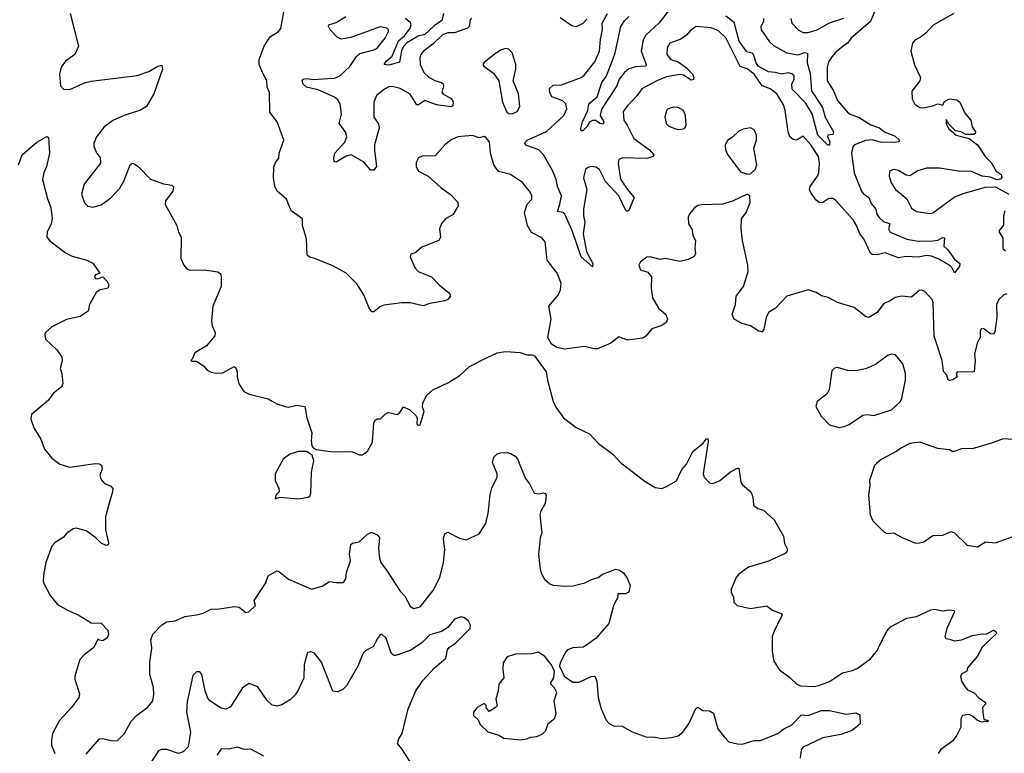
# Model space of a CAD drawing. Extents: x 1921360 to 2014538, y 768294 to 907744.
# Tile 336 of 412: x 1929410 to 1935399, y 897775 to 902237. Entities that reach past the tile are written whole.
import ezdxf

# ---------------------------------------------------------------- set-up
doc = ezdxf.new("R2010")
doc.units = 0

msp = doc.modelspace()

# ---------------------------------------------------------------- linework, layer by layer
at = {"layer": '0CON10XD'}
for points in [[(1933385, 902326.9), (1933296.8, 902215), (1933218, 902142), (1933201.8, 902115), (1933190.2, 902045), (1933220.5, 901965), (1933218, 901955), (1933155, 901949.7), (1933115, 901937.2), (1933087.9, 901915), (1933055.5, 901875), (1933041.8, 901835), (1932947.8, 901692.2), (1932941.1, 901655), (1932962.3, 901615), (1932958.5, 901601.5), (1932938.1, 901605), (1932915, 901623.6), (1932895, 901624.5), (1932875.4, 901614.6), (1932862, 901588), (1932835, 901561.9), (1932825, 901560.8), (1932822.9, 901575), (1932833.5, 901615), (1932865, 901684.2), (1932871.5, 901725), (1932921.6, 901768.4), (1932950.3, 901855), (1932977.9, 901892.1), (1933012.1, 901977.9), (1933032.4, 902035), (1933067.1, 902195), (1933089.4, 902230.6), (1933114.2, 902255.8)], [(1929718, 902275), (1929768.1, 902075), (1929745.6, 902024.4), (1929688, 901985), (1929661.4, 901948.6), (1929653.1, 901905), (1929657.5, 901835), (1929676.7, 901815), (1929715, 901811.4), (1929805, 901851.9), (1929845, 901863.3), (1930125, 901897.5), (1930195, 901921.2), (1930250, 901955), (1930275, 901960), (1930278.6, 901935), (1930226, 901785), (1930180.8, 901709.2), (1930144.3, 901685.7), (1930045.6, 901654.4), (1929980, 901625), (1929924, 901585), (1929876.2, 901525), (1929861.2, 901485), (1929861.2, 901465), (1929877.3, 901427.3), (1929899.5, 901399.5), (1929901.2, 901365), (1929802.4, 901237.6), (1929785.8, 901175), (1929805, 901123.3), (1929825, 901102), (1929855, 901096.2), (1929905, 901110.6), (1929965, 901154.2), (1930018.3, 901211.7), (1930044.3, 901255.7), (1930081.2, 901355), (1930095, 901363.8), (1930105, 901363.3), (1930132.7, 901342.7), (1930205, 901266.2), (1930285, 901238), (1930335, 901231.2), (1930345, 901220), (1930341.2, 901195), (1930296.7, 901135), (1930293.9, 901113.9), (1930366, 900985), (1930376, 900945), (1930392, 900915), (1930390, 900785), (1930408.8, 900745), (1930425, 900723.8), (1930445, 900714), (1930535, 900716.2), (1930615, 900703.8), (1930630.5, 900690.5), (1930635.8, 900675.8), (1930635.7, 900614.3), (1930583.8, 900495), (1930576.7, 900405), (1930580, 900375), (1930598.8, 900335), (1930596.7, 900315), (1930545.9, 900254.1), (1930475, 900210), (1930458.3, 900171.7), (1930450, 900165), (1930455, 900160), (1930485, 900160), (1930529.3, 900129.3), (1930550, 900105), (1930575, 900092.5), (1930605, 900087.5), (1930645, 900090), (1930715, 900127.5), (1930725, 900120), (1930733.3, 900095), (1930732, 900065), (1930742.3, 900022.3), (1930772.5, 899975), (1930805, 899958.8), (1930921.7, 899931.7), (1930945, 899917.5), (1930975, 899900), (1931025, 899883.8), (1931045, 899881.2), (1931095, 899892), (1931144, 899884), (1931156, 899815), (1931186.2, 899725), (1931183.8, 899675), (1931187.5, 899645), (1931195, 899632.5), (1931213.6, 899623.6), (1931315, 899608.8), (1931430.7, 899610.7), (1931475, 899590), (1931495, 899590), (1931525, 899613.3), (1931555, 899667.5), (1931564.2, 899785), (1931575, 899803.3), (1931585, 899810), (1931605, 899810), (1931632.2, 899837.8), (1931651.7, 899848.3), (1931705, 899835.6), (1931722.4, 899847.6), (1931745, 899883.3), (1931782.5, 899865), (1931819.3, 899829.3), (1931827.5, 899815), (1931825, 899780), (1931835, 899770), (1931845, 899772.5), (1931870, 899855), (1931860.7, 899880.7), (1931861.2, 899905), (1931885, 899951.2), (1931923.8, 899985), (1932015, 900027.5), (1932086.6, 900073.4), (1932145, 900128), (1932249.4, 900180.6), (1932315, 900210.8), (1932365, 900220), (1932455, 900212.9), (1932495, 900198), (1932525, 900198), (1932541.7, 900191.7), (1932612.9, 900095), (1932620, 900045), (1932654.2, 899915), (1932670.3, 899880.3), (1932716.7, 899815), (1932795, 899756.7), (1932875, 899718.8), (1932930.3, 899660.3), (1933016.7, 899595), (1933065, 899544), (1933215, 899428.8), (1933275, 899392.5), (1933315, 899386.7), (1933345, 899397.5), (1933405, 899433.3), (1933437.9, 899502.1), (1933466.2, 899533.8), (1933505, 899610), (1933568, 899662), (1933585, 899686.7), (1933595, 899690), (1933598.3, 899671.7), (1933566.2, 899475), (1933573.3, 899455), (1933605, 899420), (1933625, 899416.2), (1933666.6, 899433.4), (1933733, 899487), (1933775, 899510), (1933785, 899510), (1933796, 899425), (1933807.3, 899407.3), (1933856.2, 899365), (1933868.8, 899335), (1933873.9, 899283.9), (1933900, 899265), (1933935, 899253.8), (1933998.9, 899195), (1934056.3, 899096.3), (1934062.2, 899052.2), (1934080, 899015), (1934073.6, 898996.4), (1934065, 898990), (1933965, 898944), (1933842.4, 898907.6), (1933783.8, 898865), (1933768.8, 898845), (1933737, 898773), (1933737.5, 898755), (1933752.5, 898725), (1933753.3, 898695), (1933774.1, 898674.1), (1933855, 898656.2), (1933955, 898673.3), (1933985, 898648.8), (1934008.8, 898638.8), (1934042.5, 898625), (1934047.5, 898615), (1934000, 898525), (1933986.7, 898485), (1933986.7, 898395), (1933996.1, 898336.1), (1934032.3, 898282.3), (1934095, 898236.7), (1934136.2, 898195), (1934160, 898185), (1934242.1, 898182.1), (1934271.3, 898188.7), (1934335, 898211.4), (1934415, 898264.4), (1934475, 898279.5), (1934510, 898295), (1934585, 898350), (1934621.9, 898395), (1934685, 898518), (1934706.9, 898545), (1934805, 898598.1), (1934865, 898608), (1934951.2, 898648.8), (1934975, 898652), (1935022.4, 898642.4), (1935065, 898648.1), (1935093.3, 898643.3), (1935096.2, 898635), (1935049.2, 898535), (1935036.7, 898485), (1935043.9, 898473.9), (1935065, 898468.8)], [(1931996.2, 901475), (1931935, 901406.2), (1931865, 901408.8), (1931835, 901396.7), (1931821.7, 901368.3), (1931821.7, 901341.7), (1931836.1, 901316.1), (1931895, 901286.2), (1931973.8, 901215), (1932028, 901175), (1932075, 901126.2), (1932077.1, 901105), (1932045, 901050), (1932002.7, 901027.3), (1931975, 900997.5), (1931964, 900965), (1931969.2, 900915), (1931958.8, 900895), (1931855.8, 900854.2), (1931815, 900818.8), (1931790, 900810), (1931784, 900795), (1931816.2, 900725), (1931833.8, 900705), (1931915, 900674), (1931965, 900621.2), (1932025, 900573.3), (1932031.2, 900555), (1932015, 900536.2), (1931995, 900528), (1931905, 900510), (1931865, 900495.8), (1931785, 900514.3), (1931735, 900514.3), (1931625, 900500.8), (1931605, 900492), (1931565, 900460.8), (1931551.2, 900461.2), (1931535, 900483.3), (1931502.7, 900562.7), (1931460.5, 900630.5), (1931395.9, 900695.9), (1931315, 900740.8), (1931205.5, 900785.5), (1931173.1, 900793.1), (1931158.8, 900805), (1931154, 900905), (1931130.8, 900985), (1931130.8, 901025), (1931062, 901075), (1931032.9, 901145), (1930976.2, 901195), (1930961.2, 901225), (1930954, 901275), (1930955, 901340), (1930965, 901367.5), (1930986, 901395), (1930988, 901425), (1931015.8, 901505), (1930975.7, 901615), (1930931.5, 901675), (1930929.2, 901795), (1930915.9, 901825.9), (1930912.5, 901865), (1930888.3, 901911.7), (1930865.8, 901965), (1930866, 901995), (1930896.7, 902075), (1930921.2, 902115), (1930935.8, 902134.2), (1930984.1, 902165.9), (1930997.7, 902182.3), (1931020, 902305)], [(1931987.9, 902275), (1931977.2, 902232.8), (1931930.9, 902199.1), (1931875, 902146.6), (1931833.7, 902136.3), (1931764.3, 902095.7), (1931745.2, 902074.8), (1931732.3, 902047.7), (1931720.8, 901979.2), (1931655, 901960), (1931626.7, 901965), (1931639.5, 901985), (1931675.4, 902015), (1931715, 902108.4), (1931751.1, 902138.9), (1931784, 902185), (1931790.4, 902205), (1931787.8, 902217.8), (1931756, 902245)], [(1934613.3, 902295), (1934584.4, 902225), (1934467.8, 902125), (1934445, 902093.3), (1934419.4, 902075), (1934375, 902040), (1934349.1, 902010.9), (1934329.1, 901980.9), (1934321.5, 901948.5), (1934320.5, 901865), (1934358.1, 901808.1), (1934385, 901746), (1934444.7, 901674.7), (1934462.1, 901662.1), (1934515, 901642.3), (1934587.3, 901597.3), (1934640.2, 901580.2), (1934670, 901555), (1934735, 901527.9), (1934761.9, 901505), (1934755.4, 901494.6), (1934735, 901489.3), (1934645, 901492.8), (1934595, 901506.3), (1934555, 901502.5), (1934487.3, 901475), (1934476.5, 901463.5), (1934468.8, 901425), (1934484.6, 901305), (1934529.2, 901195), (1934540.2, 901180.2), (1934575.6, 901155.6), (1934589.1, 901119.1), (1934618, 901085), (1934623.2, 901055), (1934635.2, 901035.2), (1934665, 901007.2), (1934688.9, 901001.1), (1934702.5, 900995), (1934693.9, 900965), (1934704.6, 900945), (1934805, 900902.8), (1934875, 900889.2), (1934965, 900891.1), (1934994.8, 900895.2), (1935025, 900911.9), (1935035, 900911.2), (1935030.5, 900860.5), (1935055, 900837.7), (1935095, 900780), (1935127.5, 900755), (1935126.2, 900735), (1935095, 900697.5), (1935080.3, 900730.3), (1935069.8, 900739.8), (1935000.7, 900780.8), (1934955, 900799.7), (1934925, 900802.6), (1934875, 900792.5), (1934802.4, 900797.6), (1934755, 900788.8), (1934675, 900820), (1934625, 900807.5), (1934595, 900808), (1934585, 900816), (1934543.6, 900903.6), (1934519.4, 900935), (1934500.3, 900985), (1934479.5, 901019.5), (1934375, 901136.9), (1934355, 901148.8), (1934330.6, 901149.4), (1934295, 901124.2), (1934275, 901123.6), (1934252.1, 901142.1), (1934221.1, 901185), (1934214.8, 901205), (1934217.6, 901222.4), (1934262.7, 901285), (1934270.3, 901305), (1934274.7, 901364.7), (1934268.4, 901405), (1934222.3, 901475), (1934175, 901529.1), (1934135, 901504.5), (1934115, 901508.6), (1934094.4, 901525), (1934083.8, 901555), (1934066.6, 901686.6), (1934055, 901720), (1934015.6, 901785), (1933975, 901817.1), (1933925, 901833.6), (1933877.3, 901905), (1933835, 901938.4), (1933792.4, 901952.4), (1933705, 902125.6), (1933659.5, 902169.5), (1933615, 902187.1), (1933525, 902195.6), (1933489.2, 902170.8), (1933465, 902142.2), (1933430.9, 902119.1), (1933364.4, 902095), (1933348.9, 902065), (1933345.5, 902025.5), (1933370.6, 901995), (1933415, 901981.3), (1933466.2, 901945), (1933502.5, 901905), (1933510, 901885), (1933507.8, 901872.2), (1933495, 901869.4), (1933448.5, 901898.5), (1933425, 901902.6), (1933345, 901888.9), (1933284.3, 901865), (1933193.5, 901816.5), (1933165.4, 901775), (1933106.3, 901713.7), (1933081.3, 901678.7), (1933083.6, 901625), (1933105.3, 901595.3), (1933146.2, 901515), (1933241.1, 901445), (1933266.2, 901415), (1933263.3, 901405), (1933226.7, 901393.3), (1933075, 901397.5), (1933055, 901385.8), (1933050, 901365), (1933065, 901266.2), (1933105, 901205.4), (1933148, 901155), (1933115, 901076.7), (1933105, 901071.2), (1933095, 901080), (1933054.7, 901165), (1932972.2, 901252.2), (1932935.7, 901325.7), (1932915, 901340), (1932885.6, 901344.4), (1932865, 901338.6), (1932852.2, 901325), (1932839.1, 901275), (1932860.4, 901205), (1932840.2, 901085), (1932839, 901045), (1932847.6, 901005), (1932837.4, 900935), (1932857.9, 900825), (1932895.4, 900755), (1932895, 900733.8), (1932826, 900795), (1932769.6, 900955), (1932725.7, 901055), (1932714.5, 901064.5), (1932680.5, 901070.5), (1932694.3, 901115.7), (1932704.6, 901165), (1932682, 901222), (1932673.2, 901265), (1932650.6, 901320.6), (1932595.8, 901415.8), (1932567.8, 901445), (1932492.5, 901472.5), (1932480.8, 901485), (1932495.7, 901505), (1932615, 901557.8), (1932718.9, 901655), (1932737.1, 901695), (1932731.9, 901725), (1932712.7, 901742.7), (1932647.3, 901767.3), (1932633.5, 901795), (1932631.5, 901818.5), (1932655, 901837.8), (1932705, 901841.5), (1932825, 901884.5), (1932845, 901900.6), (1932909, 901981), (1932937.3, 902045), (1932941.7, 902118.3), (1932954.3, 902174.3), (1932952.9, 902215), (1932985.5, 902275)], [(1935092, 902275), (1934966.8, 902203.2), (1934921.2, 902155), (1934889.7, 902130.3), (1934855, 902113.3), (1934840, 902095), (1934830, 902045), (1934852.7, 901962.7), (1934888, 901885), (1934884.2, 901865), (1934837, 901803), (1934837.5, 901755), (1934854.1, 901724.1), (1934885, 901703.3), (1934905, 901701.2), (1934965, 901712.5), (1934995, 901726), (1935025, 901717.5), (1935033.2, 901736.8), (1935065, 901755.3), (1935109.3, 901749.3), (1935129.2, 901735), (1935159.1, 901669.1), (1935196, 901625), (1935204, 901585), (1935222.7, 901555), (1935221.5, 901545), (1935212.2, 901537.8), (1935165, 901539.2), (1935135.6, 901555.6), (1935101.2, 901561.2), (1935061.5, 901601.5), (1935045, 901628.9), (1935044.6, 901605.4), (1935059.3, 901575), (1935105.4, 901535), (1935185, 901513.8), (1935235, 901476.2), (1935282, 901405), (1935318.1, 901368.1), (1935348.8, 901315), (1935378.8, 901295), (1935383, 901277), (1935375, 901267.5), (1935353.9, 901263.9), (1935315, 901278.8), (1935265, 901286.2), (1935195, 901316), (1935135, 901312.9), (1935005, 901334), (1934925, 901332.9), (1934872.4, 901317.6), (1934825, 901287.1), (1934802.1, 901292.1), (1934755, 901320), (1934724.2, 901325.8), (1934700, 901315), (1934698, 901285), (1934710.8, 901245), (1934736.2, 901205), (1934805, 901148), (1934835, 901091.2), (1934865, 901070.8), (1934945, 901059.2), (1934965, 901062), (1935092.8, 901157.2), (1935149.4, 901180.6), (1935285, 901218.8), (1935345, 901220), (1935425.7, 901175.7)], [(1932160, 902245), (1932150.8, 902235), (1932144.7, 902195.3), (1932134.1, 902185.9), (1932055, 902157.8), (1932013.7, 902156.3), (1931981.8, 902145), (1931925, 902089.6), (1931866.5, 902045), (1931850.5, 902025), (1931843.8, 902005), (1931846.2, 901965), (1931869.1, 901915), (1931901.4, 901885), (1931935, 901867.1), (1931975, 901855.5), (1931985, 901845.8), (1931988.1, 901835), (1931976.7, 901795), (1931985, 901783.6), (1932037.3, 901757.3), (1932046.1, 901735), (1932045, 901712), (1932032.5, 901707.5), (1931945, 901720), (1931875, 901744.6), (1931835, 901718.9), (1931825, 901720), (1931785, 901783.1), (1931725, 901818.9), (1931675, 901830.5), (1931655, 901828.5), (1931629.4, 901815), (1931580.9, 901775), (1931564, 901735), (1931564.6, 901644.6), (1931593, 901603), (1931597.3, 901577.3), (1931568.5, 901475), (1931567.3, 901442.7), (1931581.2, 901345), (1931565, 901322.7), (1931545, 901321.3), (1931501.7, 901371.7), (1931426, 901416), (1931395, 901406.2), (1931335, 901370.8), (1931322.5, 901372.5), (1931320, 901395), (1931326.7, 901425), (1931387.4, 901492.6), (1931400, 901525), (1931390.9, 901555), (1931353.3, 901605), (1931368.1, 901661.9), (1931360, 901725), (1931345, 901750), (1931325.6, 901765.6), (1931225, 901810), (1931155, 901826.2), (1931134.7, 901845), (1931127.5, 901865), (1931134, 901875), (1931151.5, 901878.5), (1931196.2, 901873.8), (1931285, 901878.2), (1931325, 901882.2), (1931358.1, 901895), (1931417.1, 901952.9), (1931457.8, 902012.2), (1931478.5, 902031.5), (1931565, 902052.7), (1931585, 902063.6), (1931632.7, 902125), (1931653.5, 902165), (1931653.1, 902175), (1931642.5, 902185), (1931603.3, 902193.3), (1931425, 902129.1), (1931365, 902118.9), (1931341.3, 902131.3), (1931298.9, 902175), (1931288.9, 902195), (1931291.2, 902205), (1931335, 902219.5), (1931393.8, 902256.2)], [(1932860, 902240), (1932835.6, 902214.4), (1932795, 902194.4), (1932768.7, 902198.7), (1932697.6, 902247.6)], [(1933934.6, 902244.6), (1933934.6, 902225), (1933917.2, 902195), (1933919.5, 902175), (1933971.5, 902101.5), (1933995, 902080.3), (1934075, 902034.7), (1934145, 902022.7), (1934185, 902037.5), (1934202.7, 902032.7), (1934199.2, 901975), (1934218.9, 901908.9), (1934226.7, 901805), (1934292.9, 901702.9), (1934309.3, 901645), (1934359.1, 901555), (1934355, 901539.4), (1934325.8, 901534.2), (1934322.7, 901527.3), (1934336.7, 901495), (1934335, 901474), (1934325, 901473.8), (1934285.2, 901515.2), (1934264.6, 901535), (1934230.9, 901665), (1934190.4, 901730.4), (1934108.2, 901815), (1934105.4, 901845), (1934120.6, 901875), (1934121, 901895), (1934107.1, 901907.1), (1934085, 901914.1), (1934045, 901905.2), (1934005, 901916.6), (1933965, 901919.3), (1933902.5, 901955), (1933889.5, 901975), (1933873.9, 902025), (1933864.2, 902034.2), (1933832, 902042), (1933786.3, 902106.3), (1933755, 902219.7), (1933705, 902258.2)], [(1934100, 902245), (1934106.9, 902215), (1934145, 902174.3), (1934175, 902159.5), (1934205, 902158.4), (1934261.4, 902175), (1934335, 902217.9), (1934423.4, 902246.6)], [(1932405, 901664), (1932435, 901678.8), (1932451.2, 901708.8), (1932442.9, 901785), (1932412, 901865), (1932427.5, 901935), (1932427.5, 901965), (1932405.5, 902035.5), (1932385, 902058), (1932365, 902062), (1932335, 902052), (1932295, 902025.8), (1932232.5, 901975), (1932227.5, 901965), (1932232.5, 901955), (1932291.2, 901911.2), (1932323.3, 901865), (1932347.5, 901735), (1932373.3, 901675), (1932385, 901666.2), (1932405, 901664)], [(1933415, 901568.8), (1933445, 901573.3), (1933455, 901577.5), (1933463.6, 901596.4), (1933460, 901655), (1933447.8, 901685), (1933415, 901702.2), (1933385, 901704.2), (1933353.3, 901695), (1933343.8, 901685), (1933333.9, 901646.1), (1933342, 901605), (1933359.1, 901589.1), (1933395, 901574.2), (1933415, 901568.8)], [(1933837, 901297), (1933855, 901300), (1933883.3, 901325), (1933893.8, 901355), (1933874.4, 901455), (1933890.6, 901505), (1933890.8, 901535), (1933876.8, 901566.8), (1933855, 901580), (1933809.5, 901570.5), (1933785, 901558.8), (1933745, 901522), (1933716.7, 901505), (1933700, 901475), (1933703.3, 901445), (1933715, 901417.5), (1933795, 901311.2), (1933837, 901297)], [(1929402, 901355), (1929424.2, 901415.8), (1929515, 901492.9), (1929575, 901527.5), (1929585, 901520), (1929590.5, 901425), (1929573.9, 901343.9), (1929557.5, 901305), (1929549.4, 901265), (1929578.3, 901148.3), (1929599.4, 901095), (1929608.3, 901028.3), (1929602.2, 900995), (1929578.1, 900945), (1929575.8, 900915.8), (1929592, 900895), (1929688.9, 900818.9), (1929729.1, 900799.1), (1929817.5, 900775), (1929855, 900756.2), (1929897.5, 900695), (1929871.2, 900685), (1929864.4, 900675), (1929869.2, 900665), (1929885, 900660), (1929915, 900672.5), (1929941.2, 900645), (1929951.2, 900625), (1929946.2, 900605), (1929895, 900592), (1929875, 900578.8), (1929833.9, 900503.9), (1929826.2, 900465), (1929777.3, 900432.7), (1929695, 900413.8), (1929605, 900370), (1929567.5, 900335), (1929562.5, 900325), (1929567.5, 900295), (1929635, 900230), (1929666, 900185), (1929667.7, 900162.3), (1929656, 900115), (1929666, 900085), (1929672.5, 900025), (1929664, 900005), (1929616.2, 899965), (1929585, 899923.3), (1929482.5, 899835), (1929477, 899807), (1929496.7, 899755), (1929538.8, 899685), (1929561.2, 899625), (1929605, 899571.2), (1929653.4, 899533.4), (1929715.7, 899515.7), (1929868.8, 899538.8), (1929896, 899536), (1929907.5, 899527.5), (1929910.8, 899505), (1929898.1, 899465), (1929905, 899440), (1929925, 899416), (1929962.9, 899402.9), (1929975.6, 899385), (1929975.4, 899364.6), (1929953.4, 899296.6), (1929932.7, 899212.7), (1929931.5, 899135), (1929950.8, 899055), (1929947.7, 899042.3), (1929935, 899040), (1929905, 899052.9), (1929872.9, 899085), (1929815, 899128.2), (1929754.4, 899144.4), (1929735, 899141.5), (1929696.9, 899115), (1929675, 899088.8), (1929625, 899058), (1929605.8, 899035), (1929570, 898935), (1929557, 898873), (1929552.5, 898825), (1929558, 898805), (1929594.5, 898734.5), (1929639.7, 898679.7), (1929705, 898643.1), (1929765, 898618.1), (1929845, 898568.8), (1929906.1, 898566.1), (1929946.7, 898525), (1929950, 898495), (1929941.7, 898478.3), (1929915, 898460), (1929893, 898463), (1929885, 898470), (1929860.3, 898419.7), (1929801.2, 898375), (1929776, 898345), (1929746, 898245), (1929746.2, 898225), (1929765, 898162.5), (1929773.3, 898135), (1929770, 898115), (1929725, 898053.8), (1929651.2, 897975), (1929610, 897895), (1929602.5, 897855), (1929604, 897825), (1929624, 897774)], [(1935415, 900570), (1935395, 900564), (1935365, 900536.2), (1935350.6, 900505), (1935353.6, 900425), (1935341.7, 900338.3), (1935333.8, 900323.8), (1935315, 900326), (1935275, 900356.7), (1935260.7, 900359.3), (1935251.2, 900345), (1935251.2, 900305), (1935236.2, 900275), (1935218, 900205), (1935222.5, 900165), (1935215, 900097.5), (1935205, 900092.5), (1935114, 900095), (1935105.8, 900085), (1935111.4, 900065), (1935085, 900047.1), (1935065, 900042.2), (1935056.8, 900046.8), (1935048.9, 900075), (1935028.3, 900098.3), (1935020.9, 900165), (1934972.4, 900312.4), (1934965.7, 900515.7), (1934960, 900535), (1934915, 900584), (1934895, 900592), (1934880.5, 900589.5), (1934835, 900550), (1934775, 900556), (1934735, 900548), (1934703.7, 900526.3), (1934665, 900510), (1934625, 900456.5), (1934575, 900425.7), (1934555, 900431.9), (1934485, 900485.8), (1934385, 900516), (1934326.8, 900546.8), (1934287.3, 900557.3), (1934255, 900578), (1934205, 900593.3), (1934075, 900556.2), (1934007, 900483), (1933964.2, 900455.8), (1933950, 900425), (1933937.1, 900355), (1933925, 900338.8), (1933905, 900342), (1933855, 900374.3), (1933805, 900390), (1933755.5, 900415.5), (1933742.9, 900445), (1933763.1, 900505), (1933768.6, 900555), (1933813.3, 900615), (1933840.4, 900705), (1933839.6, 900745), (1933805.6, 900895), (1933798.6, 900965), (1933800.8, 901025), (1933828.8, 901065), (1933853.3, 901125), (1933850, 901165), (1933835, 901176.7), (1933745.8, 901134.2), (1933684.2, 901115.8), (1933560.5, 901110.5), (1933535, 901106), (1933515, 901092), (1933483.4, 901056.6), (1933476, 901035), (1933478.8, 900995), (1933499.5, 900959.5), (1933503.8, 900925), (1933520, 900895), (1933516.2, 900845), (1933521.2, 900815), (1933512.9, 900797.1), (1933475, 900777.5), (1933425, 900765.7), (1933336.4, 900783.6), (1933305, 900777.5), (1933245, 900794.3), (1933225, 900792.9), (1933186.1, 900763.9), (1933176.7, 900745), (1933186.1, 900716.1), (1933230.7, 900700.7), (1933253.3, 900673.3), (1933251.4, 900605), (1933258, 900545), (1933295, 900483.3), (1933340.8, 900445), (1933350, 900415), (1933341.2, 900395), (1933315, 900378.1), (1933255, 900357.5), (1933218.7, 900311.3), (1933199.7, 900300.3), (1933107.1, 900287.1), (1933055, 900307.5), (1933005, 900268.8), (1932924.2, 900235.8), (1932905, 900234.3), (1932845, 900248.9), (1932723.2, 900233.2), (1932677, 900243), (1932644.5, 900264.5), (1932622.9, 900305), (1932642.9, 900415), (1932629.2, 900495), (1932685, 900562.5), (1932698.8, 900595), (1932703.8, 900635), (1932679.2, 900695), (1932618.6, 900775), (1932606.4, 900886.4), (1932585, 900910.8), (1932522.5, 900942.5), (1932498.5, 900985), (1932480.5, 901065), (1932497.5, 901115), (1932524, 901145), (1932525.8, 901165), (1932516.2, 901185), (1932467.6, 901247.6), (1932395.7, 901295.7), (1932325, 901314.6), (1932310.1, 901330.1), (1932294.5, 901355), (1932273.1, 901425), (1932267.5, 901495), (1932245, 901521.2), (1932235, 901526), (1932205, 901518), (1932165, 901532.9), (1932075.7, 901524.3), (1932034.5, 901505.5), (1931996.2, 901475)], [(1935401.4, 901075), (1935393.8, 901045), (1935393.3, 900986.7), (1935367.5, 900955), (1935367.5, 900945), (1935389.3, 900909.3), (1935390, 900845), (1935405, 900831.2)], [(1934395, 899756.2), (1934425, 899763.8), (1934455, 899776), (1934538.9, 899831.1), (1934564.5, 899835.5), (1934605, 899830), (1934712.5, 899865), (1934766.1, 899913.9), (1934776.2, 899935), (1934798, 900045), (1934798.1, 900085), (1934781.4, 900145), (1934737.9, 900197.9), (1934715, 900202.9), (1934692.5, 900197.5), (1934615, 900139.2), (1934555, 900112.9), (1934495, 900101.4), (1934445, 900102.9), (1934385, 900121.2), (1934365, 900117.5), (1934349.3, 900100.7), (1934333.8, 899985), (1934319.7, 899960.3), (1934260, 899915), (1934253.3, 899885), (1934285, 899826.7), (1934335, 899773.3), (1934395, 899756.2)], [(1935485, 899681.2), (1935391.7, 899688.3), (1935327, 899663), (1935202.7, 899627.3), (1935145, 899628.1), (1935085, 899608.8), (1935065, 899620), (1934995, 899629.4), (1934885, 899668), (1934825, 899660), (1934772.5, 899632.5), (1934745, 899612), (1934648.8, 899561.2), (1934621.7, 899538.3), (1934610, 899525), (1934578.8, 899435), (1934581.2, 899405), (1934572, 899345), (1934582, 899225), (1934598.3, 899188.3), (1934665, 899122.5), (1934685, 899112.5), (1934725, 899116.7), (1934782.5, 899085), (1934855, 899056), (1934875, 899054.2), (1934909.3, 899060.7), (1934965, 899100.6), (1935025, 899102.5), (1935075, 899124.2), (1935095.5, 899115.5), (1935171.9, 899041.9), (1935235, 899031.1), (1935285, 899060.8), (1935345, 899056), (1935453, 899093)], [(1929815, 897771.2), (1929895, 897863.3), (1929915, 897866.2), (1929975, 897851.2), (1930005, 897853.8), (1930048, 897895), (1930088.9, 897971.1), (1930123.3, 898006.7), (1930187.5, 898055), (1930220, 898095), (1930226.9, 898135), (1930224.3, 898175), (1930201.9, 898255), (1930202.4, 898327.6), (1930213.1, 898415), (1930207.8, 898465), (1930219.8, 898500.2), (1930275, 898557.5), (1930304.5, 898575.5), (1930355, 898581.4), (1930415, 898607.1), (1930485, 898618.1), (1930525, 898626.8), (1930575, 898651.5), (1930625, 898653.2), (1930715, 898668), (1930745, 898663.3), (1930785, 898631.9), (1930803.8, 898635), (1930843.3, 898675), (1930836.7, 898705), (1930905, 898807.5), (1930921.2, 898855), (1930975, 898885.8), (1930985, 898883.8), (1931045, 898834), (1931184.2, 898774.2), (1931248.8, 898791.2), (1931295, 898820), (1931335, 898813.3), (1931380, 898815), (1931393.3, 898836.7), (1931397.5, 898875), (1931422.5, 898945), (1931416.7, 898986.7), (1931424.1, 899045.9), (1931435, 899053.8), (1931475, 899061.9), (1931525, 899107.5), (1931545, 899118), (1931555, 899118.8), (1931584.2, 899104.2), (1931597.7, 899087.7), (1931591.8, 899021.8), (1931597.8, 898965), (1931607.3, 898935), (1931640.5, 898889.5), (1931725, 898760.8), (1931751.7, 898731.7), (1931785, 898670), (1931805.8, 898655.8), (1931845, 898665.8), (1931924.6, 898765.4), (1931965.7, 898845), (1931987.1, 898935), (1931995.6, 899015), (1931987.3, 899082.7), (1931995, 899110), (1932015, 899121.2), (1932085, 899083.1), (1932125.6, 899074.4), (1932205, 899110), (1932245, 899173.3), (1932258.9, 899235), (1932271.9, 899348.1), (1932282.6, 899387.4), (1932313.8, 899455), (1932313.8, 899475), (1932286.4, 899543.6), (1932294.4, 899575.6), (1932315, 899595.7), (1932335, 899603.1), (1932375, 899605.4), (1932397.8, 899597.8), (1932423.4, 899583.4), (1932437.2, 899567.2), (1932459.4, 899509.4), (1932487.3, 899447.3), (1932511.2, 899415), (1932538.3, 899358.3), (1932565, 899353.8), (1932595, 899358.8), (1932605.8, 899355.8), (1932611.2, 899345), (1932606, 899295), (1932580.5, 899249.5), (1932574.2, 899225.8), (1932585.8, 899115.8), (1932575.8, 899085), (1932565.7, 898985), (1932576, 898895), (1932585, 898862.5), (1932601.2, 898835), (1932635, 898806.2), (1932655, 898798), (1932725, 898791.4), (1932775, 898794.3), (1932848.3, 898811.7), (1932887.2, 898832.8), (1932928, 898845), (1932954.6, 898865.4), (1933035, 898895.6), (1933055, 898891.5), (1933083.5, 898873.5), (1933105, 898841.4), (1933122.3, 898795), (1933114.4, 898755.6), (1933095, 898745.7), (1933047.5, 898745), (1933048, 898725), (1933022, 898675), (1932994.2, 898565.8), (1932915, 898473.3), (1932839.5, 898420.5), (1932775, 898416), (1932742.5, 898405), (1932729.3, 898390.7), (1932696.4, 898323.6), (1932693.3, 898305), (1932721.2, 898245), (1932775, 898207.5), (1932812.7, 898207.3), (1932885, 898243.3), (1932907.5, 898245), (1932920, 898215), (1932928.8, 898115), (1932946, 898045), (1932977.3, 897977.3), (1932995.9, 897955.9), (1933022.3, 897942.3), (1933075, 897940), (1933135, 897905.8), (1933225, 897873.8), (1933265, 897876), (1933315, 897865.8), (1933375, 897870.8), (1933415, 897880.8), (1933443.8, 897905), (1933480, 897955), (1933522.5, 898047.5), (1933535, 898056), (1933565, 898035.6), (1933605, 898032.9), (1933629.3, 898019.3), (1933656.9, 897925), (1933695, 897875.8), (1933723.8, 897845), (1933775, 897832.2), (1933805, 897831.8), (1933877.4, 897852.6), (1933915.7, 897854.3), (1934021.2, 897895), (1934057.5, 897925), (1934105, 897946.4), (1934165, 898008.9), (1934205, 898006.1), (1934286.7, 898035), (1934336, 898036), (1934436.4, 898013.6), (1934495, 898022.5), (1934519.3, 898009.3), (1934522.5, 897955), (1934472.5, 897915), (1934405, 897889.2), (1934295, 897870), (1934175, 897813.8), (1934163, 897797), (1934157.1, 897745)], [(1931105, 899323.3), (1931165, 899332.5), (1931175, 899340), (1931180, 899355), (1931184, 899485), (1931199.2, 899555), (1931189.2, 899589.2), (1931155, 899611.2), (1931105, 899610.8), (1931053.3, 899595), (1931013.3, 899565), (1930963.8, 899475), (1930963.9, 899433.9), (1930986.4, 899386.4), (1930987.5, 899365), (1930967.5, 899345), (1930963.6, 899323.6), (1930995, 899333.3), (1931105, 899323.3)], [(1931932.5, 898295), (1932001.4, 898355), (1932012, 898405), (1932021.3, 898418.7), (1932062, 898448), (1932150, 898535), (1932152.5, 898555), (1932139.8, 898579.8), (1932115, 898599.6), (1932095, 898605.3), (1932055, 898591.9), (1932015, 898540.6), (1931975, 898515.6), (1931905, 898496.2), (1931855, 898447.9), (1931785, 898401.5), (1931695, 898369.4), (1931685, 898370.8), (1931670, 898385), (1931638, 898475), (1931615, 898497.5), (1931605, 898497.5), (1931585, 898472.5), (1931561.2, 898425), (1931515, 898401.4), (1931498.6, 898385), (1931466.7, 898305), (1931397.5, 898185), (1931375, 898163.8), (1931345, 898150), (1931314.2, 898154.2), (1931245, 898328.8), (1931202.5, 898385), (1931181.7, 898391.7), (1931161.4, 898388.6), (1931140, 898315), (1931138.6, 898235), (1931105, 898163.8), (1931085, 898130.8), (1931057.4, 898102.6), (1931005, 898070.8), (1930975, 898062), (1930945, 898068.8), (1930915, 898096.2), (1930859.1, 898179.1), (1930805, 898200), (1930765, 898174), (1930692.7, 898057.3), (1930665, 898043.8), (1930635, 898050), (1930566.7, 898095), (1930555, 898111.2), (1930538.6, 898155), (1930518.6, 898255), (1930505, 898271.2), (1930485, 898271.2), (1930462.3, 898247.7), (1930428.6, 898088.6), (1930424.7, 898024.7), (1930448.8, 897905), (1930434.2, 897815), (1930405, 897784), (1930375.6, 897774.4), (1930305, 897798.9), (1930271.9, 897798.1), (1930255, 897791.2), (1930212.5, 897725)], [(1935065, 898468.8), (1935095, 898460), (1935137.5, 898465), (1935205, 898492.5), (1935265, 898502.5), (1935289.3, 898500.7), (1935333.6, 898523.6), (1935350, 898515), (1935351.2, 898505), (1935265, 898420.8), (1935234.7, 898365.3), (1935174, 898295), (1935170, 898275), (1935141.2, 898258.8), (1935132, 898245), (1935138, 898215), (1935162, 898175), (1935175, 898162), (1935215, 898142.9), (1935243.6, 898113.6), (1935284.2, 898085), (1935285, 898074), (1935267.1, 898055), (1935269.4, 898005), (1935275, 897982.5), (1935300, 897975), (1935296.2, 897965), (1935285, 897970), (1935265, 897964.2), (1935235, 897974.2), (1935205, 898002), (1935185, 898012), (1935145, 898006.2), (1935133.8, 897985), (1935134, 897935), (1935110, 897885), (1935085, 897852), (1935011.7, 897798.3), (1934995.9, 897774.1)], [(1932455, 897856.7), (1932495, 897863.3), (1932517, 897873), (1932555, 897876.7), (1932588.8, 897891.2), (1932610, 897915), (1932623.9, 897956.1), (1932663.6, 897986.4), (1932673.3, 898015), (1932660, 898095), (1932677.5, 898145), (1932663, 898173), (1932640, 898195), (1932640, 898205), (1932658.8, 898235), (1932663.3, 898275), (1932644.1, 898314.1), (1932603.9, 898363.9), (1932565, 898390.6), (1932525, 898380), (1932425, 898379.2), (1932375, 898361.2), (1932350.8, 898325), (1932348, 898285), (1932354, 898235), (1932324.2, 898195), (1932320.8, 898155), (1932306.7, 898105), (1932313.3, 898065), (1932305, 898053.3), (1932265, 898030), (1932247.5, 898055), (1932247, 898067), (1932235, 898077.5), (1932192.5, 898055), (1932170, 898025), (1932170, 898005), (1932198.3, 897978.3), (1932210.7, 897950.7), (1932256.4, 897906.4), (1932325, 897886.7), (1932355, 897867.5), (1932455, 897856.7)], [(1931792.1, 897712.1), (1931735, 897802.5), (1931707.5, 897835), (1931716.1, 897863.9), (1931735.8, 897895), (1931773.6, 898045), (1931820, 898155), (1931861.4, 898218.6), (1931932.5, 898295)], [(1930895, 897757.9), (1930815, 897800), (1930775, 897798.8), (1930735, 897813.8), (1930685, 897800), (1930635, 897803.3), (1930610, 897765)]]:
    msp.add_lwpolyline(points, dxfattribs=at)

doc.saveas('drawing.dxf')
